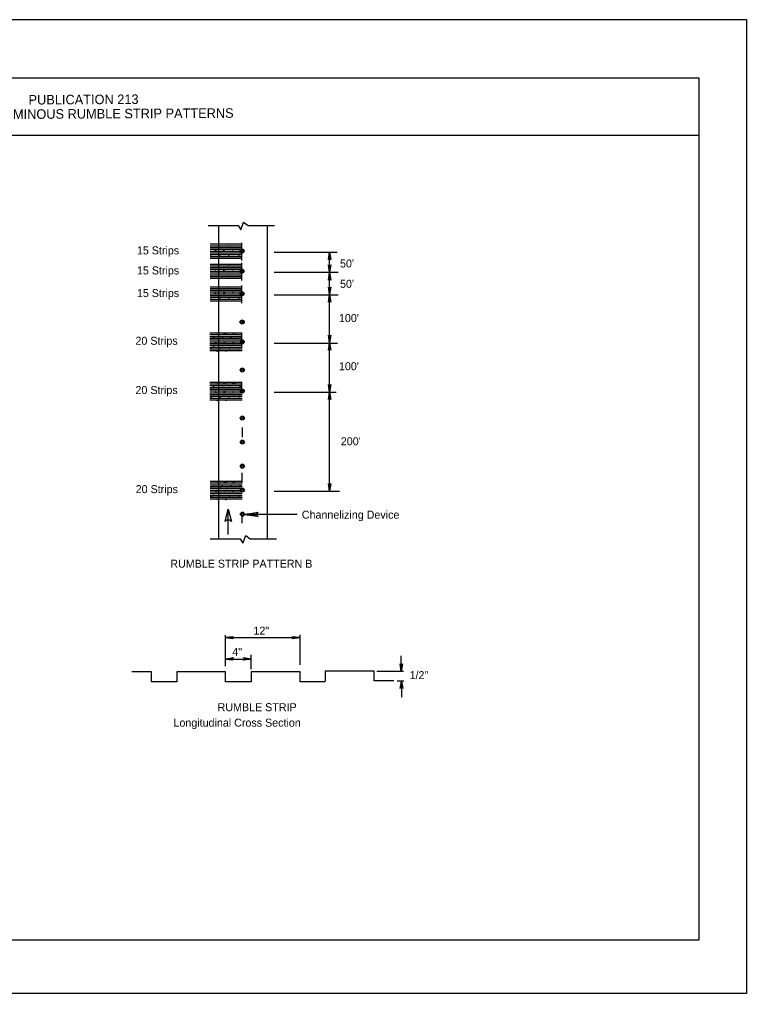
# Model space of a CAD drawing. Extents: x -14145 to -13521, y 30244 to 30661.
# Drawn here: x -13776.21 to -13757.17, y 30262.81 to 30288.31 of the extents above; entities that cross this region are included whole.
import ezdxf

# ---------------------------------------------------------------- set-up
doc = ezdxf.new("R2010")
doc.units = 0
for name, color, linetype in [('1', 7, 'Continuous'), ('10', 7, 'Continuous'), ('3', 7, 'Continuous'), ('4', 7, 'Continuous'), ('61', 7, 'Continuous')]:
    doc.layers.add(name, color=color, linetype=linetype)

msp = doc.modelspace()

# ---------------------------------------------------------------- linework, layer by layer
at = {"layer": '1'}
for p, q in [((-13770.998, 30282.911), (-13770.998, 30274.729)), ((-13769.715, 30274.729), (-13769.715, 30282.911)), ((-13771.211, 30282.429), (-13770.379, 30282.429)), ((-13771.211, 30282.383), (-13770.379, 30282.383)), ((-13771.211, 30282.337), (-13770.379, 30282.337)), ((-13771.211, 30282.291), (-13770.379, 30282.291)), ((-13770.383, 30282.207), (-13770.383, 30282.462)), ((-13770.383, 30282.087), (-13770.383, 30282.349)), ((-13770.383, 30282.342), (-13770.383, 30282.342)), ((-13770.383, 30282.342), (-13770.383, 30282.342)), ((-13770.375, 30282.342), (-13770.375, 30282.342)), ((-13771.211, 30282.244), (-13770.379, 30282.244)), ((-13771.211, 30282.197), (-13770.379, 30282.197)), ((-13771.211, 30282.151), (-13770.379, 30282.151)), ((-13771.211, 30282.105), (-13770.379, 30282.105)), ((-13771.211, 30282.058), (-13770.379, 30282.058)), ((-13770.383, 30281.997), (-13770.383, 30282.252)), ((-13770.383, 30282.222), (-13770.383, 30282.222)), ((-13770.383, 30282.222), (-13770.383, 30282.222)), ((-13769.535, 30282.214), (-13767.893, 30282.214)), ((-13768.088, 30281.689), (-13768.088, 30282.214)), ((-13771.211, 30281.904), (-13770.379, 30281.904)), ((-13771.211, 30281.858), (-13770.379, 30281.858)), ((-13771.211, 30281.812), (-13770.379, 30281.812)), ((-13771.211, 30281.766), (-13770.379, 30281.766)), ((-13770.383, 30281.682), (-13770.383, 30281.937)), ((-13770.383, 30281.562), (-13770.383, 30281.824)), ((-13770.383, 30281.817), (-13770.383, 30281.817)), ((-13770.383, 30281.817), (-13770.383, 30281.817)), ((-13770.375, 30281.817), (-13770.375, 30281.817)), ((-13771.211, 30281.719), (-13770.379, 30281.719)), ((-13771.211, 30281.672), (-13770.379, 30281.672)), ((-13771.211, 30281.626), (-13770.379, 30281.626)), ((-13771.211, 30281.58), (-13770.379, 30281.58)), ((-13771.211, 30281.533), (-13770.379, 30281.533)), ((-13770.383, 30281.472), (-13770.383, 30281.727)), ((-13770.383, 30281.697), (-13770.383, 30281.697)), ((-13770.383, 30281.697), (-13770.383, 30281.697)), ((-13769.535, 30281.689), (-13767.863, 30281.689)), ((-13768.088, 30281.104), (-13768.088, 30281.681)), ((-13771.211, 30281.311), (-13770.379, 30281.311)), ((-13771.211, 30281.265), (-13770.379, 30281.265)), ((-13770.383, 30281.089), (-13770.383, 30281.344)), ((-13771.211, 30281.219), (-13770.379, 30281.219)), ((-13771.211, 30281.173), (-13770.379, 30281.173)), ((-13771.211, 30281.126), (-13770.379, 30281.126)), ((-13771.211, 30281.079), (-13770.379, 30281.079)), ((-13771.211, 30281.033), (-13770.379, 30281.033)), ((-13770.383, 30280.969), (-13770.383, 30281.231)), ((-13770.383, 30281.224), (-13770.383, 30281.224)), ((-13770.383, 30281.224), (-13770.383, 30281.224)), ((-13770.383, 30280.879), (-13770.383, 30281.134)), ((-13770.383, 30281.104), (-13770.383, 30281.104)), ((-13770.383, 30281.104), (-13770.383, 30281.104)), ((-13770.375, 30281.224), (-13770.375, 30281.224)), ((-13769.535, 30281.096), (-13767.863, 30281.096)), ((-13768.088, 30279.844), (-13768.088, 30281.104)), ((-13771.211, 30280.987), (-13770.379, 30280.987)), ((-13771.211, 30280.94), (-13770.379, 30280.94)), ((-13770.375, 30280.474), (-13770.375, 30280.474)), ((-13771.221, 30280.104), (-13770.381, 30280.104)), ((-13771.221, 30280.057), (-13770.381, 30280.057)), ((-13771.221, 30280.011), (-13770.381, 30280.011)), ((-13770.383, 30279.836), (-13770.383, 30280.091)), ((-13771.221, 30279.965), (-13770.381, 30279.965)), ((-13771.221, 30279.918), (-13770.381, 30279.918)), ((-13771.221, 30279.871), (-13770.381, 30279.871)), ((-13771.221, 30279.825), (-13770.381, 30279.825)), ((-13771.221, 30279.779), (-13770.381, 30279.779)), ((-13771.221, 30279.732), (-13770.381, 30279.732)), ((-13770.383, 30279.716), (-13770.383, 30279.971)), ((-13770.375, 30279.844), (-13770.375, 30279.844)), ((-13769.535, 30279.836), (-13767.878, 30279.836)), ((-13768.088, 30278.554), (-13768.088, 30279.844)), ((-13771.221, 30279.685), (-13770.381, 30279.685)), ((-13771.221, 30279.639), (-13770.381, 30279.639)), ((-13771.221, 30278.814), (-13770.381, 30278.814)), ((-13771.221, 30278.767), (-13770.381, 30278.767)), ((-13771.221, 30278.721), (-13770.381, 30278.721)), ((-13770.383, 30278.546), (-13770.383, 30278.801)), ((-13771.221, 30278.675), (-13770.381, 30278.675)), ((-13771.221, 30278.628), (-13770.381, 30278.628)), ((-13771.221, 30278.581), (-13770.381, 30278.581)), ((-13771.221, 30278.535), (-13770.381, 30278.535)), ((-13771.221, 30278.489), (-13770.381, 30278.489)), ((-13770.383, 30278.674), (-13770.383, 30278.674)), ((-13770.383, 30278.674), (-13770.383, 30278.674)), ((-13770.375, 30278.674), (-13770.375, 30278.674)), ((-13769.535, 30278.546), (-13767.915, 30278.546)), ((-13768.088, 30275.959), (-13768.088, 30278.554)), ((-13771.221, 30278.442), (-13770.381, 30278.442)), ((-13771.221, 30278.395), (-13770.381, 30278.395)), ((-13771.221, 30278.349), (-13770.381, 30278.349)), ((-13770.375, 30277.504), (-13770.375, 30277.504)), ((-13770.368, 30277.369), (-13770.368, 30277.624)), ((-13770.375, 30276.184), (-13770.375, 30276.439)), ((-13771.215, 30276.22), (-13770.375, 30276.22)), ((-13771.215, 30276.173), (-13770.375, 30276.173)), ((-13770.368, 30276.334), (-13770.368, 30276.334)), ((-13771.215, 30276.127), (-13770.375, 30276.127)), ((-13771.215, 30276.081), (-13770.375, 30276.081)), ((-13771.215, 30276.034), (-13770.375, 30276.034)), ((-13771.215, 30275.987), (-13770.375, 30275.987)), ((-13771.215, 30275.941), (-13770.375, 30275.941)), ((-13769.535, 30275.959), (-13767.825, 30275.959)), ((-13771.215, 30275.895), (-13770.375, 30275.895)), ((-13771.215, 30275.848), (-13770.375, 30275.848)), ((-13771.215, 30275.801), (-13770.375, 30275.801)), ((-13771.215, 30275.755), (-13770.375, 30275.755)), ((-13770.825, 30275.164), (-13770.743, 30275.486)), ((-13770.743, 30275.486), (-13770.66, 30275.164)), ((-13770.743, 30274.826), (-13770.743, 30275.486)), ((-13770.375, 30275.119), (-13770.375, 30275.351)), ((-13770.368, 30275.164), (-13770.368, 30275.164)), ((-13768.935, 30275.351), (-13770.317, 30275.351)), ((-13770.81, 30271.376), (-13770.81, 30272.186)), ((-13770.81, 30272.126), (-13768.868, 30272.126)), ((-13768.86, 30271.414), (-13768.86, 30272.194)), ((-13770.81, 30271.564), (-13770.143, 30271.564)), ((-13770.143, 30271.301), (-13770.143, 30271.676)), ((-13766.213, 30271.241), (-13766.213, 30271.646)), ((-13766.153, 30271.241), (-13766.85, 30271.241)), ((-13766.145, 30270.986), (-13766.318, 30270.986)), ((-13766.205, 30270.986), (-13766.205, 30270.566))]:
    msp.add_line(p, q, dxfattribs=at)
for points in [[(-13769.972, 30275.306), (-13769.987, 30275.329), (-13770.317, 30275.351), (-13769.972, 30275.306), (-13769.957, 30275.291), (-13770.317, 30275.351), (-13769.987, 30275.366), (-13769.972, 30275.389), (-13770.317, 30275.351), (-13769.957, 30275.411), (-13769.972, 30275.389)], [(-13768.2, 30270.964), (-13768.2, 30270.971), (-13768.86, 30270.971), (-13768.86, 30271.226), (-13770.143, 30271.226), (-13770.143, 30270.971), (-13770.81, 30270.971), (-13770.81, 30271.226), (-13772.085, 30271.226), (-13772.085, 30270.971), (-13772.753, 30270.971), (-13772.753, 30271.226), (-13773.263, 30271.226)], [(-13766.408, 30270.994), (-13766.408, 30270.994), (-13766.918, 30270.994), (-13766.918, 30271.249), (-13768.2, 30271.249), (-13768.2, 30270.986)]]:
    msp.add_lwpolyline(points, dxfattribs=at)
for centre, radius in [((-13771.193, 30282.376), 0.00355), ((-13770.955, 30282.376), 0.00355), ((-13770.724, 30282.384), 0.00355), ((-13770.621, 30282.271), 0.00355), ((-13770.455, 30282.381), 0.00355), ((-13770.379, 30282.244), 0.0527), ((-13771.193, 30282.129), 0.00355), ((-13771.071, 30282.261), 0.00355), ((-13770.953, 30282.133), 0.00355), ((-13770.851, 30282.265), 0.00355), ((-13770.724, 30282.134), 0.00355), ((-13770.46, 30282.135), 0.00355), ((-13770.379, 30282.244), 0.0257), ((-13771.193, 30281.851), 0.00355), ((-13770.955, 30281.851), 0.00355), ((-13770.724, 30281.859), 0.00355), ((-13770.455, 30281.856), 0.00355), ((-13770.379, 30281.719), 0.0527), ((-13771.193, 30281.604), 0.00355), ((-13771.071, 30281.736), 0.00355), ((-13770.953, 30281.608), 0.00355), ((-13770.851, 30281.74), 0.00355), ((-13770.724, 30281.609), 0.00355), ((-13770.621, 30281.746), 0.00355), ((-13770.46, 30281.61), 0.00355), ((-13770.379, 30281.719), 0.0257), ((-13771.193, 30281.258), 0.00355), ((-13770.955, 30281.258), 0.00355), ((-13770.724, 30281.266), 0.00355), ((-13770.455, 30281.263), 0.00355), ((-13771.193, 30281.011), 0.00355), ((-13771.071, 30281.143), 0.00355), ((-13770.953, 30281.015), 0.00355), ((-13770.851, 30281.147), 0.00355), ((-13770.724, 30281.016), 0.00355), ((-13770.621, 30281.153), 0.00355), ((-13770.46, 30281.017), 0.00355), ((-13770.379, 30281.126), 0.0527), ((-13770.379, 30281.126), 0.0257), ((-13770.377, 30280.387), 0.0527), ((-13770.377, 30280.387), 0.0257), ((-13771.129, 30279.982), 0.00355), ((-13771.078, 30280.057), 0.00355), ((-13771.024, 30280.087), 0.00355), ((-13770.894, 30279.98), 0.00355), ((-13770.848, 30280.07), 0.00355), ((-13770.8, 30280.084), 0.00355), ((-13770.673, 30279.98), 0.00355), ((-13770.62, 30280.073), 0.00355), ((-13770.62, 30280.073), 0.00355), ((-13770.571, 30280.079), 0.00355), ((-13771.191, 30279.954), 0.00355), ((-13771.126, 30279.739), 0.00355), ((-13771.069, 30279.839), 0.00355), ((-13771.023, 30279.865), 0.00355), ((-13770.953, 30279.954), 0.00355), ((-13770.897, 30279.735), 0.00355), ((-13770.848, 30279.843), 0.00355), ((-13770.797, 30279.868), 0.00355), ((-13770.722, 30279.962), 0.00355), ((-13770.67, 30279.732), 0.00355), ((-13770.619, 30279.848), 0.00355), ((-13770.566, 30279.871), 0.00355), ((-13770.376, 30279.868), 0.0527), ((-13770.376, 30279.869), 0.0257), ((-13771.19, 30279.707), 0.00355), ((-13771.028, 30279.621), 0.00355), ((-13770.95, 30279.711), 0.00355), ((-13770.804, 30279.618), 0.00355), ((-13770.722, 30279.711), 0.00355), ((-13770.457, 30279.713), 0.00355), ((-13770.375, 30279.129), 0.0527), ((-13770.375, 30279.129), 0.0257), ((-13771.078, 30278.767), 0.00355), ((-13771.024, 30278.797), 0.00355), ((-13770.848, 30278.78), 0.00355), ((-13770.8, 30278.794), 0.00355), ((-13770.62, 30278.783), 0.00355), ((-13770.62, 30278.783), 0.00355), ((-13770.571, 30278.789), 0.00355), ((-13771.191, 30278.664), 0.00355), ((-13771.129, 30278.692), 0.00355), ((-13771.126, 30278.449), 0.00355), ((-13771.069, 30278.549), 0.00355), ((-13771.023, 30278.575), 0.00355), ((-13770.953, 30278.664), 0.00355), ((-13770.897, 30278.445), 0.00355), ((-13770.894, 30278.69), 0.00355), ((-13770.848, 30278.553), 0.00355), ((-13770.797, 30278.578), 0.00355), ((-13770.722, 30278.672), 0.00355), ((-13770.673, 30278.69), 0.00355), ((-13770.67, 30278.442), 0.00355), ((-13770.619, 30278.558), 0.00355), ((-13770.566, 30278.581), 0.00355), ((-13770.453, 30278.669), 0.00355), ((-13770.441, 30278.446), 0.00355), ((-13770.441, 30278.446), 0.00355), ((-13770.439, 30278.694), 0.00355), ((-13770.376, 30278.579), 0.0527), ((-13770.376, 30278.579), 0.0257), ((-13771.19, 30278.417), 0.00355), ((-13771.028, 30278.331), 0.00355), ((-13770.95, 30278.421), 0.00355), ((-13770.804, 30278.328), 0.00355), ((-13770.722, 30278.421), 0.00355), ((-13770.457, 30278.423), 0.00355), ((-13770.373, 30277.871), 0.0527), ((-13770.373, 30277.872), 0.0257), ((-13770.372, 30277.242), 0.0527), ((-13770.372, 30277.243), 0.0257), ((-13770.371, 30276.613), 0.0527), ((-13770.371, 30276.614), 0.0257), ((-13771.072, 30276.173), 0.00355), ((-13771.018, 30276.203), 0.00355), ((-13770.842, 30276.186), 0.00355), ((-13770.794, 30276.2), 0.00355), ((-13770.614, 30276.189), 0.00355), ((-13770.614, 30276.189), 0.00355), ((-13770.565, 30276.195), 0.00355), ((-13771.184, 30276.07), 0.00355), ((-13771.122, 30276.098), 0.00355), ((-13771.063, 30275.955), 0.00355), ((-13771.017, 30275.981), 0.00355), ((-13770.947, 30276.07), 0.00355), ((-13770.888, 30276.096), 0.00355), ((-13770.842, 30275.959), 0.00355), ((-13770.791, 30275.984), 0.00355), ((-13770.716, 30276.078), 0.00355), ((-13770.667, 30276.096), 0.00355), ((-13770.613, 30275.964), 0.00355), ((-13770.56, 30275.987), 0.00355), ((-13770.447, 30276.075), 0.00355), ((-13770.433, 30276.1), 0.00355), ((-13770.37, 30275.985), 0.0527), ((-13770.37, 30275.985), 0.0257), ((-13771.184, 30275.823), 0.00355), ((-13771.12, 30275.854), 0.00355), ((-13771.022, 30275.737), 0.00355), ((-13770.944, 30275.827), 0.00355), ((-13770.891, 30275.851), 0.00355), ((-13770.798, 30275.734), 0.00355), ((-13770.716, 30275.827), 0.00355), ((-13770.664, 30275.848), 0.00355), ((-13770.451, 30275.829), 0.00355), ((-13770.435, 30275.852), 0.00355), ((-13770.435, 30275.852), 0.00355), ((-13770.369, 30275.356), 0.0527), ((-13770.369, 30275.356), 0.0257)]:
    msp.add_circle(centre, radius, dxfattribs=at)
msp.add_arc((-13770.743, 30275.106), 0.1, 36.8699, 143.1301, dxfattribs=at)
at = {"layer": '10'}
for p, q in [((-13789.874, 30286.777), (-13758.422, 30286.777)), ((-13758.422, 30286.777), (-13758.422, 30264.207)), ((-13789.874, 30285.277), (-13758.422, 30285.277)), ((-13758.422, 30264.207), (-13789.874, 30264.207))]:
    msp.add_line(p, q, dxfattribs=at)
at = {"layer": '3'}
for p, q in [((-13771.268, 30282.911), (-13770.48, 30282.911)), ((-13770.48, 30282.911), (-13770.413, 30282.799)), ((-13770.413, 30282.799), (-13770.338, 30283.001)), ((-13770.338, 30283.001), (-13770.218, 30282.911)), ((-13770.218, 30282.911), (-13769.528, 30282.911)), ((-13771.215, 30274.714), (-13770.428, 30274.714)), ((-13770.428, 30274.714), (-13770.36, 30274.601)), ((-13770.36, 30274.601), (-13770.285, 30274.796)), ((-13770.285, 30274.796), (-13770.165, 30274.714)), ((-13770.165, 30274.714), (-13769.475, 30274.714))]:
    msp.add_line(p, q, dxfattribs=at)
for points in [[(-13768.11, 30282.026), (-13768.095, 30282.034), (-13768.088, 30282.214), (-13768.11, 30282.026), (-13768.118, 30282.019), (-13768.088, 30282.214), (-13768.08, 30282.034), (-13768.065, 30282.026), (-13768.088, 30282.214), (-13768.058, 30282.019), (-13768.065, 30282.026)], [(-13768.065, 30281.869), (-13768.08, 30281.861), (-13768.088, 30281.689), (-13768.065, 30281.869), (-13768.058, 30281.884), (-13768.088, 30281.689), (-13768.095, 30281.861), (-13768.11, 30281.869), (-13768.088, 30281.689), (-13768.118, 30281.884), (-13768.11, 30281.869)], [(-13768.11, 30281.494), (-13768.095, 30281.501), (-13768.088, 30281.681), (-13768.11, 30281.494), (-13768.118, 30281.486), (-13768.088, 30281.681), (-13768.08, 30281.501), (-13768.065, 30281.494), (-13768.088, 30281.681), (-13768.058, 30281.486), (-13768.065, 30281.494)], [(-13768.065, 30281.291), (-13768.08, 30281.284), (-13768.088, 30281.104), (-13768.065, 30281.291), (-13768.058, 30281.299), (-13768.088, 30281.104), (-13768.095, 30281.284), (-13768.11, 30281.284), (-13768.088, 30281.104), (-13768.118, 30281.299), (-13768.11, 30281.284)], [(-13768.11, 30280.916), (-13768.095, 30280.924), (-13768.088, 30281.104), (-13768.11, 30280.916), (-13768.118, 30280.909), (-13768.088, 30281.104), (-13768.08, 30280.924), (-13768.065, 30280.916), (-13768.088, 30281.104), (-13768.058, 30280.909), (-13768.065, 30280.916)], [(-13768.065, 30280.024), (-13768.08, 30280.016), (-13768.088, 30279.844), (-13768.065, 30280.024), (-13768.058, 30280.039), (-13768.088, 30279.844), (-13768.095, 30280.016), (-13768.11, 30280.024), (-13768.088, 30279.844), (-13768.118, 30280.039), (-13768.11, 30280.024)], [(-13768.11, 30279.656), (-13768.095, 30279.664), (-13768.088, 30279.844), (-13768.11, 30279.656), (-13768.118, 30279.649), (-13768.088, 30279.844), (-13768.08, 30279.664), (-13768.065, 30279.656), (-13768.088, 30279.844), (-13768.058, 30279.649), (-13768.065, 30279.656)], [(-13768.065, 30278.734), (-13768.08, 30278.726), (-13768.088, 30278.554), (-13768.065, 30278.734), (-13768.058, 30278.749), (-13768.088, 30278.554), (-13768.095, 30278.726), (-13768.11, 30278.734), (-13768.088, 30278.554), (-13768.118, 30278.749), (-13768.11, 30278.734)], [(-13768.11, 30278.366), (-13768.095, 30278.374), (-13768.088, 30278.554), (-13768.11, 30278.366), (-13768.118, 30278.359), (-13768.088, 30278.554), (-13768.08, 30278.374), (-13768.065, 30278.366), (-13768.088, 30278.554), (-13768.058, 30278.359), (-13768.065, 30278.366)], [(-13768.065, 30276.146), (-13768.08, 30276.139), (-13768.088, 30275.959), (-13768.065, 30276.146), (-13768.058, 30276.154), (-13768.088, 30275.959), (-13768.095, 30276.139), (-13768.11, 30276.146), (-13768.088, 30275.959), (-13768.118, 30276.154), (-13768.11, 30276.146)], [(-13768.065, 30276.146), (-13768.08, 30276.139), (-13768.088, 30275.959), (-13768.065, 30276.146), (-13768.058, 30276.154), (-13768.088, 30275.959), (-13768.095, 30276.139), (-13768.11, 30276.146), (-13768.088, 30275.959), (-13768.118, 30276.154), (-13768.11, 30276.146)], [(-13770.623, 30272.104), (-13770.63, 30272.119), (-13770.81, 30272.126), (-13770.623, 30272.104), (-13770.615, 30272.096), (-13770.81, 30272.126), (-13770.63, 30272.134), (-13770.623, 30272.149), (-13770.81, 30272.126), (-13770.615, 30272.156), (-13770.623, 30272.149)], [(-13769.055, 30272.149), (-13769.048, 30272.141), (-13768.868, 30272.126), (-13769.055, 30272.149), (-13769.063, 30272.156), (-13768.868, 30272.126), (-13769.048, 30272.119), (-13769.055, 30272.104), (-13768.868, 30272.126), (-13769.063, 30272.096), (-13769.055, 30272.104)], [(-13770.623, 30271.541), (-13770.63, 30271.556), (-13770.81, 30271.564), (-13770.623, 30271.541), (-13770.615, 30271.534), (-13770.81, 30271.564), (-13770.63, 30271.579), (-13770.623, 30271.586), (-13770.81, 30271.564), (-13770.615, 30271.601), (-13770.623, 30271.586)], [(-13770.623, 30271.541), (-13770.63, 30271.556), (-13770.81, 30271.564), (-13770.623, 30271.541), (-13770.615, 30271.534), (-13770.81, 30271.564), (-13770.63, 30271.579), (-13770.623, 30271.586), (-13770.81, 30271.564), (-13770.615, 30271.601), (-13770.623, 30271.586)], [(-13770.33, 30271.594), (-13770.323, 30271.579), (-13770.143, 30271.564), (-13770.33, 30271.594), (-13770.338, 30271.601), (-13770.143, 30271.564), (-13770.323, 30271.556), (-13770.33, 30271.549), (-13770.143, 30271.564), (-13770.338, 30271.534), (-13770.33, 30271.549)], [(-13766.19, 30271.429), (-13766.198, 30271.421), (-13766.213, 30271.241), (-13766.19, 30271.429), (-13766.183, 30271.436), (-13766.213, 30271.241), (-13766.22, 30271.421), (-13766.235, 30271.429), (-13766.213, 30271.241), (-13766.243, 30271.436), (-13766.235, 30271.429)], [(-13766.235, 30270.806), (-13766.22, 30270.814), (-13766.205, 30270.986), (-13766.235, 30270.806), (-13766.243, 30270.791), (-13766.205, 30270.986), (-13766.198, 30270.814), (-13766.183, 30270.806), (-13766.205, 30270.986), (-13766.175, 30270.791), (-13766.183, 30270.806)]]:
    msp.add_lwpolyline(points, dxfattribs=at)
at = {"layer": '61'}
msp.add_lwpolyline([(-13790.174, 30288.307), (-13757.174, 30288.307), (-13757.174, 30262.807), (-13790.174, 30262.807)], close=True, dxfattribs=at)

# ---------------------------------------------------------------- texts
at = {"layer": '3'}
for s, height, p in [('15 Strips', 0.2095, (-13773.132, 30282.157)), ("50'", 0.2094, (-13767.815, 30281.815)), ('15 Strips', 0.2095, (-13773.132, 30281.632)), ('15 Strips', 0.2095, (-13773.132, 30281.039)), ("50'", 0.2094, (-13767.815, 30281.282)), ("100'", 0.2094, (-13767.844, 30280.385)), ('20 Strips', 0.2095, (-13773.17, 30279.791)), ("100'", 0.2094, (-13767.844, 30279.125)), ('20 Strips', 0.2095, (-13773.17, 30278.501)), ("200'", 0.2094, (-13767.794, 30277.16)), ('20 Strips', 0.2095, (-13773.164, 30275.907)), ('Channelizing Device', 0.20947, (-13768.815, 30275.238)), ('RUMBLE STRIP PATTERN B', 0.20947, (-13772.258, 30273.955)), ('12"', 0.2094, (-13770.082, 30272.201)), ('4"', 0.2094, (-13770.634, 30271.647)), ('1/2"', 0.2094, (-13765.995, 30271.037)), ('RUMBLE STRIP', 0.20947, (-13771.02, 30270.198)), ('Longitudinal Cross Section', 0.20947, (-13772.175, 30269.793))]:
    msp.add_text(s, height=height, dxfattribs=at).set_placement(p)
at = {"layer": '4'}
for s, p in [('PUBLICATION 213', (-13775.968, 30286.079)), ('TEMPORARY BITUMINOUS RUMBLE STRIP PATTERNS', (-13779.348, 30285.686))]:
    msp.add_text(s, height=0.25, rotation=0.31, dxfattribs=at).set_placement(p)

doc.saveas('drawing.dxf')
